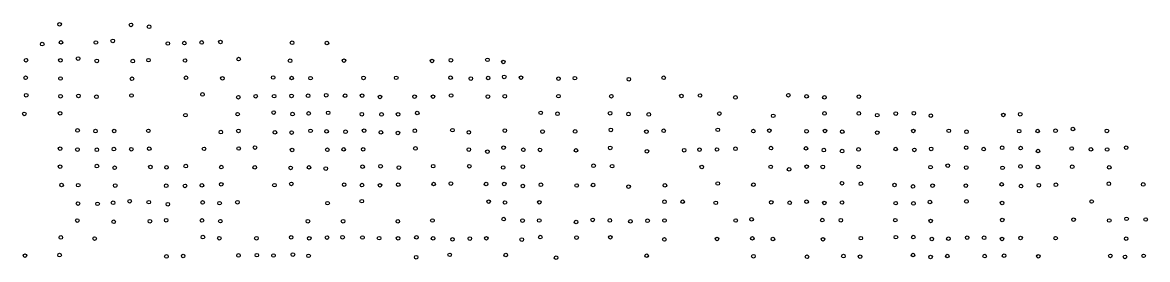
# Model space of a CAD drawing. Extents: x 20503438 to 20508873, y 7964251 to 7984667.
# Drawn here: x 20506175 to 20506798, y 7978793 to 7978924 of the extents above; entities that cross this region are included whole.
import ezdxf

# ---------------------------------------------------------------- set-up
doc = ezdxf.new("R2010")
doc.units = 0
doc.layers.add('SurSurveyPoints', color=7, linetype='Continuous')

msp = doc.modelspace()

# ---------------------------------------------------------------- linework, layer by layer
at = {"layer": 'SurSurveyPoints'}
for centre in [(20506195.14, 7978923.39), (20506234.72, 7978923.07), (20506244.72, 7978922), (20506185.54, 7978912.39), (20506195.93, 7978913.38), (20506215.24, 7978913.3), (20506224.58, 7978914.18), (20506255.1, 7978912.75), (20506264.27, 7978912.98), (20506273.88, 7978913.34), (20506284.26, 7978913.58), (20506323.96, 7978913.15), (20506343.25, 7978912.99), (20506176.56, 7978903.45), (20506205.38, 7978904.38), (20506244.41, 7978903.49), (20506294.35, 7978904.11), (20506411.93, 7978903.47), (20506432.17, 7978903.7), (20506195.6, 7978903.41), (20506215.73, 7978903.11), (20506235.68, 7978902.98), (20506264.65, 7978903.32), (20506322.86, 7978903.18), (20506352.72, 7978903.24), (20506401.44, 7978903.05), (20506440.97, 7978902.5), (20506176.32, 7978893.76), (20506195.63, 7978893.35), (20506235.24, 7978893.21), (20506265.17, 7978893.76), (20506285.34, 7978893.45), (20506313.48, 7978893.9), (20506323.71, 7978893.61), (20506334.19, 7978893.53), (20506363.57, 7978893.65), (20506381.66, 7978893.71), (20506411.74, 7978893.8), (20506422.97, 7978893.3), (20506432.6, 7978893.61), (20506441.5, 7978894.22), (20506450.77, 7978893.81), (20506471.56, 7978893.27), (20506480.66, 7978893.53), (20506510.52, 7978892.91), (20506529.83, 7978893.76), (20506176.66, 7978884.08), (20506195.69, 7978883.51), (20506205.59, 7978883.71), (20506215.53, 7978883.21), (20506234.98, 7978883.91), (20506274.32, 7978884.52), (20506294.2, 7978882.94), (20506303.79, 7978883.52), (20506313.98, 7978883.55), (20506323.65, 7978883.7), (20506332.83, 7978883.77), (20506342.89, 7978884.08), (20506353.31, 7978883.81), (20506362.75, 7978883.85), (20506372.68, 7978883.1), (20506391.81, 7978883.27), (20506402.01, 7978883.3), (20506412.05, 7978883.92), (20506432.43, 7978883.31), (20506441.77, 7978883.51), (20506471.53, 7978883.56), (20506500.84, 7978883.49), (20506539.67, 7978883.67), (20506549.96, 7978883.93), (20506569.59, 7978882.84), (20506598.91, 7978884.08), (20506608.98, 7978883.45), (20506618.88, 7978882.88), (20506637.94, 7978883.3), (20506175.59, 7978873.7), (20506195.44, 7978874.05), (20506264.87, 7978873.01), (20506293.78, 7978873.58), (20506313.76, 7978874.46), (20506324.21, 7978873.61), (20506333.13, 7978873.99), (20506343.95, 7978874.31), (20506362.58, 7978873.51), (20506373.52, 7978873.42), (20506382.67, 7978873.48), (20506393.31, 7978874.19), (20506461.7, 7978874.32), (20506471.01, 7978873.78), (20506500.14, 7978874.09), (20506510.35, 7978873.62), (20506521.57, 7978873.41), (20506560.69, 7978873.91), (20506590.51, 7978872.66), (20506618.94, 7978873.96), (20506637.96, 7978873.98), (20506648.16, 7978873.01), (20506658.39, 7978873.91), (20506668.42, 7978874.09), (20506677.85, 7978872.73), (20506718.03, 7978873.11), (20506727.35, 7978873.55), (20506205.08, 7978864.57), (20506215.05, 7978864.19), (20506225.37, 7978864.24), (20506244.33, 7978864.32), (20506284.48, 7978863.65), (20506294.23, 7978864.29), (20506314.44, 7978863.48), (20506323.7, 7978863.39), (20506334.19, 7978864.34), (20506343.05, 7978864.05), (20506353.57, 7978863.8), (20506363.83, 7978864.45), (20506373.16, 7978863.47), (20506382.59, 7978863.13), (20506391.97, 7978864.39), (20506412.78, 7978864.71), (20506421.89, 7978863.53), (20506441.83, 7978864.48), (20506462.72, 7978863.94), (20506480.73, 7978864.02), (20506500.54, 7978864.86), (20506520.28, 7978863.89), (20506529.82, 7978864.38), (20506559.77, 7978864.9), (20506579.5, 7978864.2), (20506588.38, 7978864.44), (20506609, 7978864.09), (20506619.23, 7978864.27), (20506628.74, 7978863.86), (20506648.15, 7978863.32), (20506668.16, 7978864.25), (20506687.77, 7978864.34), (20506697.59, 7978863.81), (20506726.78, 7978864.15), (20506737.04, 7978864.21), (20506746.95, 7978864.37), (20506756.57, 7978865.32), (20506775.39, 7978864.28), (20506195.4, 7978854.46), (20506205.01, 7978853.95), (20506215.78, 7978853.83), (20506225.23, 7978854.19), (20506234.88, 7978854.12), (20506244.8, 7978854.42), (20506275.15, 7978854.35), (20506294.36, 7978854.54), (20506303.39, 7978855.05), (20506323.95, 7978853.72), (20506343.51, 7978853.83), (20506352.54, 7978854.06), (20506363.32, 7978854.1), (20506392.3, 7978854.57), (20506421.89, 7978853.94), (20506441.14, 7978855.01), (20506452.07, 7978853.83), (20506461.28, 7978853.74), (20506500.2, 7978854.86), (20506541.18, 7978853.59), (20506549.66, 7978853.91), (20506559.35, 7978853.97), (20506569.61, 7978854.39), (20506589.29, 7978854.78), (20506608.69, 7978854.61), (20506618.56, 7978853.66), (20506637.81, 7978854.01), (20506658.36, 7978854.25), (20506668.72, 7978853.77), (20506678.03, 7978854.3), (20506697.43, 7978855), (20506707.13, 7978854.21), (20506717.37, 7978854.95), (20506727.59, 7978854.76), (20506755.88, 7978854.55), (20506766.53, 7978854.06), (20506775.48, 7978853.99), (20506786.05, 7978855.01), (20506432.2, 7978852.81), (20506481.28, 7978853.51), (20506520.51, 7978852.97), (20506628.69, 7978853.11), (20506737.21, 7978853.14), (20506195.43, 7978844.49), (20506215.79, 7978844.78), (20506225.63, 7978843.88), (20506245.46, 7978844.29), (20506254.38, 7978844.09), (20506265.05, 7978844.78), (20506284.75, 7978844.23), (20506303.29, 7978844.08), (20506323.14, 7978843.77), (20506333.35, 7978844.08), (20506342.59, 7978843.41), (20506363, 7978844.44), (20506372.97, 7978844.7), (20506383.11, 7978843.98), (20506402.11, 7978844.74), (20506422.14, 7978844.69), (20506440.9, 7978844.02), (20506451.8, 7978844.53), (20506490.97, 7978844.97), (20506501.25, 7978844.75), (20506550.91, 7978844.31), (20506589.12, 7978844.37), (20506599.33, 7978842.99), (20506609.04, 7978844.47), (20506617.98, 7978844.33), (20506637.85, 7978844.37), (20506677.67, 7978844.19), (20506687.21, 7978845.03), (20506697.45, 7978843.98), (20506717.6, 7978843.82), (20506727.52, 7978844.59), (20506737.14, 7978844.28), (20506756.16, 7978844.43), (20506776.67, 7978844.09), (20506323.54, 7978834.91), (20506411.94, 7978835.11), (20506441.5, 7978834.89), (20506559.8, 7978835.13), (20506628.6, 7978835.27), (20506639.1, 7978835.01), (20506776.46, 7978834.98), (20506196.24, 7978834.3), (20506205.48, 7978834.22), (20506225.97, 7978834), (20506254.24, 7978833.89), (20506264.64, 7978833.82), (20506273.99, 7978834.09), (20506284.69, 7978834.68), (20506314.19, 7978834.2), (20506352.8, 7978834.49), (20506362.67, 7978834.26), (20506372.67, 7978834.13), (20506382.76, 7978834.46), (20506402.38, 7978834.86), (20506431.42, 7978834.84), (20506451.79, 7978833.78), (20506461.81, 7978834.45), (20506481.64, 7978834.03), (20506490.7, 7978834.28), (20506510.38, 7978833.41), (20506530.5, 7978834.11), (20506579.53, 7978834.46), (20506657.71, 7978834.33), (20506667.93, 7978833.5), (20506678.78, 7978833.95), (20506697.22, 7978833.95), (20506717.06, 7978834.65), (20506727.82, 7978833.69), (20506737.69, 7978834.19), (20506747.14, 7978834.44), (20506795.53, 7978834.62), (20506205.32, 7978824), (20506216.19, 7978823.87), (20506224.8, 7978824.46), (20506233.97, 7978825.32), (20506244.54, 7978824.8), (20506255.1, 7978823.65), (20506274.38, 7978824.65), (20506283.78, 7978824.25), (20506293.66, 7978824.77), (20506343.62, 7978824.25), (20506362.56, 7978825.35), (20506432.88, 7978825.08), (20506441.9, 7978824.61), (20506460.92, 7978824.72), (20506530.29, 7978825.02), (20506540.36, 7978825.06), (20506558.68, 7978824.41), (20506589.43, 7978824.72), (20506599.64, 7978824.46), (20506609.01, 7978825.05), (20506618.83, 7978824.33), (20506628.65, 7978824.61), (20506658.38, 7978824.23), (20506668.2, 7978824.09), (20506677.31, 7978824.88), (20506697.58, 7978825.19), (20506717.33, 7978824.34), (20506766.93, 7978825.17), (20506204.97, 7978814.57), (20506225.12, 7978813.91), (20506245.19, 7978814.21), (20506254.19, 7978814.78), (20506274.03, 7978814.68), (20506284.21, 7978814.27), (20506332.72, 7978814.21), (20506352.2, 7978814.2), (20506382.55, 7978814.14), (20506401.69, 7978814.63), (20506441.19, 7978815.41), (20506451.65, 7978814.59), (20506460.87, 7978814.64), (20506481.31, 7978813.77), (20506490.51, 7978814.95), (20506499.98, 7978814.65), (20506511.41, 7978814.16), (20506520.9, 7978814.46), (20506530.27, 7978814.64), (20506569.73, 7978814.63), (20506578.54, 7978815.26), (20506617.7, 7978814.83), (20506627.99, 7978814.78), (20506658.14, 7978814.8), (20506677.73, 7978814.36), (20506717.41, 7978814.91), (20506756.92, 7978815.11), (20506776.69, 7978814.63), (20506786.29, 7978815.55), (20506796.88, 7978815.19), (20506195.84, 7978805.23), (20506214.57, 7978804.63), (20506274.56, 7978805.43), (20506283.64, 7978804.81), (20506304.19, 7978804.8), (20506323.44, 7978805.32), (20506333.47, 7978804.75), (20506343.3, 7978805.15), (20506351.94, 7978805.35), (20506362.91, 7978805.2), (20506372.15, 7978804.83), (20506382.7, 7978804.76), (20506392.86, 7978805.29), (20506402.08, 7978804.73), (20506412.84, 7978804.2), (20506422.43, 7978804.59), (20506431.58, 7978804.76), (20506451.18, 7978804.05), (20506461.46, 7978805.41), (20506481.56, 7978805.18), (20506500.28, 7978805.31), (20506530.2, 7978804.15), (20506559.36, 7978804.39), (20506578.96, 7978804.73), (20506590.32, 7978804.36), (20506618.12, 7978804.22), (20506639.06, 7978804.82), (20506658.5, 7978805.4), (20506668.14, 7978805.43), (20506678.39, 7978804.39), (20506687.57, 7978804.55), (20506697.96, 7978805.12), (20506707.33, 7978805.08), (20506717.24, 7978804.4), (20506727.57, 7978804.95), (20506746.97, 7978804.84), (20506786.06, 7978804.55), (20506176, 7978795.14), (20506195.13, 7978795.45), (20506254.35, 7978794.69), (20506263.62, 7978794.95), (20506294.27, 7978795.25), (20506304.41, 7978795.42), (20506313.66, 7978795.22), (20506324.39, 7978795.75), (20506333.09, 7978795.05), (20506392.7, 7978794.28), (20506411.26, 7978795.61), (20506442.33, 7978795.48), (20506470.21, 7978794), (20506520.42, 7978795.13), (20506579.57, 7978794.82), (20506609.26, 7978794.51), (20506629.41, 7978794.89), (20506638.63, 7978794.59), (20506667.95, 7978795.5), (20506677.71, 7978794.41), (20506686.95, 7978794.94), (20506707.68, 7978794.89), (20506718.45, 7978795.11), (20506737.39, 7978794.77), (20506777.31, 7978795), (20506785.43, 7978794.44), (20506795.73, 7978795.03)]:
    msp.add_circle(centre, 1, dxfattribs=at)

doc.saveas('drawing.dxf')
